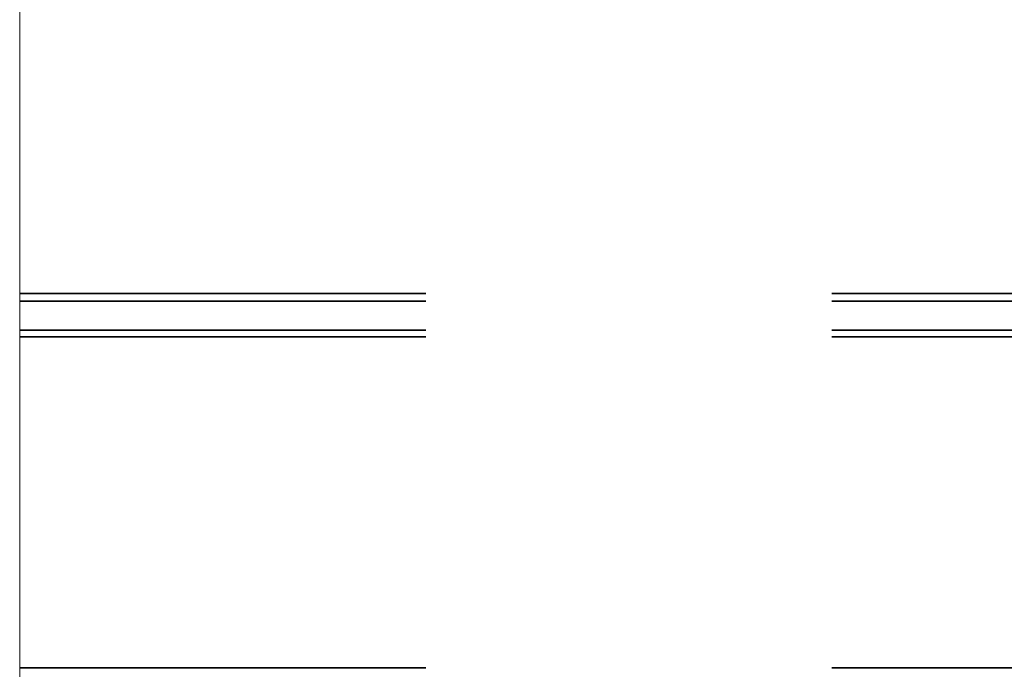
# Model space of a CAD drawing. Header units: metres. Extents: x -16.9 to 14.1, y -10.1 to 10.9.
# Tile 584 of 656: x -6.058 to -5.815, y 5.979 to 6.139. Entities that reach past the tile are written whole.
import ezdxf

# ---------------------------------------------------------------- set-up
doc = ezdxf.new("R2010")
doc.units = ezdxf.units.M
doc.linetypes.add('Tiret', pattern=[0.00635, 0.003175, -0.003175])
doc.layers.add('S-BEAM', color=12, linetype='Continuous', lineweight=18)

msp = doc.modelspace()

# ---------------------------------------------------------------- linework, layer by layer
at = {"layer": 'S-BEAM'}
msp.add_line((-6.05782, 7.10525), (-6.05782, 5.61438), dxfattribs=at)
at = {"layer": 'S-BEAM', "color": 1, "linetype": 'Tiret', "lineweight": 35}
for p, q in [((-6.05782, 6.07188), (-5.57282, 6.07188)), ((-6.05782, 6.07001), (-5.57282, 6.07001)), ((-6.05782, 6.06284), (-5.57282, 6.06284)), ((-6.05782, 6.06117), (-5.57282, 6.06117)), ((-6.05782, 5.97962), (-5.57282, 5.97962))]:
    msp.add_line(p, q, dxfattribs=at)

doc.saveas('drawing.dxf')
